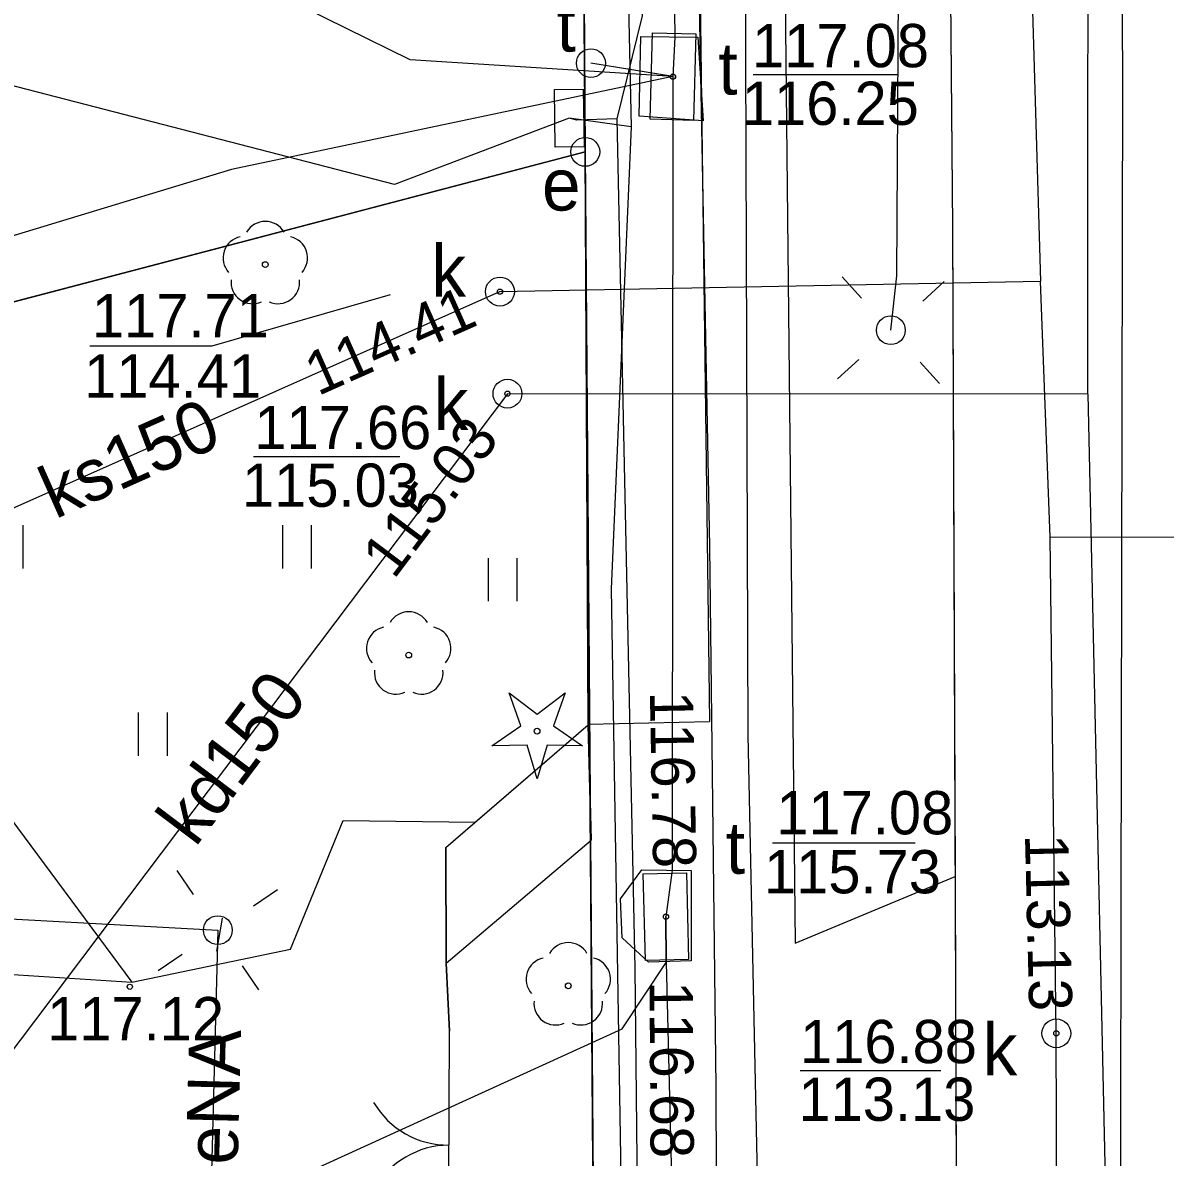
# Model space of a CAD drawing. Extents: x 6434771 to 6436222, y 5663454 to 5664782.
# Drawn here: x 6435121.17 to 6435140.97, y 5664317.05 to 5664336.72 of the extents above; entities that cross this region are included whole.
import ezdxf

# ---------------------------------------------------------------- set-up
doc = ezdxf.new("R2010")
doc.units = 0
for name, color, linetype in [('Warstwa 1', 7, 'Continuous'), ('Warstwa 10', 7, 'Continuous'), ('Warstwa 11', 7, 'Continuous'), ('Warstwa 12', 7, 'Continuous'), ('Warstwa 13', 7, 'Continuous'), ('Warstwa 14', 7, 'Continuous'), ('Warstwa 15', 7, 'Continuous'), ('Warstwa 2', 7, 'Continuous'), ('Warstwa 21', 7, 'Continuous'), ('Warstwa 25', 7, 'Continuous'), ('Warstwa 3', 7, 'Continuous'), ('Warstwa 37', 7, 'Continuous'), ('Warstwa 4', 7, 'Continuous'), ('Warstwa 5', 7, 'Continuous'), ('Warstwa 6', 7, 'Continuous'), ('Warstwa 7', 7, 'Continuous'), ('Warstwa 8', 7, 'Continuous'), ('Warstwa 9', 7, 'Continuous')]:
    doc.layers.add(name, color=color, linetype=linetype)

msp = doc.modelspace()

# ---------------------------------------------------------------- linework, layer by layer
at = {"layer": 'Warstwa 1'}
for p, q in [((6435130.823, 5664346.455), (6435130.919, 5664334.482)), ((6435130.823, 5664346.455), (6435130.919, 5664334.482)), ((6435065.265, 5664317.253), (6435130.919, 5664334.482)), ((6435065.265, 5664317.253), (6435130.919, 5664334.482)), ((6435130.919, 5664334.482), (6435131.289, 5664285.721)), ((6435130.919, 5664334.482), (6435131.289, 5664285.721))]:
    msp.add_line(p, q, dxfattribs=at)
at = {"layer": 'Warstwa 10'}
msp.add_line((6435124.627, 5664321.2), (6435124.529, 5664320.628), dxfattribs=at)
msp.add_lwpolyline([(6435129.299, 5664324.184), (6435129.801, 5664324.531), (6435129.599, 5664325.107), (6435130.084, 5664324.737), (6435130.569, 5664325.107), (6435130.367, 5664324.531), (6435130.869, 5664324.184), (6435130.259, 5664324.198), (6435130.084, 5664323.614), (6435129.909, 5664324.198)], close=True, dxfattribs=at)
for centre, radius in [((6435130.919, 5664334.482), 0.25), ((6435130.084, 5664324.439), 0.05)]:
    msp.add_circle(centre, radius, dxfattribs=at)
at = {"layer": 'Warstwa 11'}
for centre in [(6435125.373, 5664332.528), (6435127.859, 5664325.759), (6435130.624, 5664320.024)]:
    msp.add_circle(centre, 0.05, dxfattribs=at)
for centre, start, end in [((6435125.373, 5664332.903), 30.1471, 149.8529), ((6435125.016, 5664332.644), 102.1471, 221.8529), ((6435125.73, 5664332.644), 318.1471, 77.8529), ((6435125.153, 5664332.225), 174.1471, 293.8529), ((6435125.593, 5664332.225), 246.1471, 5.8529), ((6435127.859, 5664326.134), 30.1471, 149.8529), ((6435127.502, 5664325.875), 102.1471, 221.8529), ((6435128.216, 5664325.875), 318.1471, 77.8529), ((6435127.639, 5664325.456), 174.1471, 293.8529), ((6435128.079, 5664325.456), 246.1471, 5.8529), ((6435130.624, 5664320.399), 30.1471, 149.8529), ((6435130.267, 5664320.14), 102.1471, 221.8529), ((6435130.981, 5664320.14), 318.1471, 77.8529), ((6435130.404, 5664319.721), 174.1471, 293.8529), ((6435130.844, 5664319.721), 246.1471, 5.8529)]:
    msp.add_arc(centre, 0.375, start, end, dxfattribs=at)
at = {"layer": 'Warstwa 12'}
for points in [[(6435133.643, 5664445.847), (6435133.404, 5664435.078), (6435132.667, 5664431.208), (6435132.678, 5664412.355), (6435132.681, 5664405.416), (6435132.579, 5664400.618), (6435132.586, 5664390.716), (6435132.563, 5664383.288), (6435132.576, 5664378.896), (6435132.734, 5664353.122), (6435132.866, 5664338.534), (6435133.074, 5664327.635), (6435133.182, 5664318.267), (6435133.214, 5664309.159), (6435133.188, 5664288.088), (6435133.178, 5664279.887), (6435133.13, 5664242.833), (6435133.381, 5664229.698), (6435133.559, 5664195.823)], [(6435136.216, 5664331.391), (6435136.317, 5664332.331), (6435136.458, 5664355.96), (6435136.462, 5664366.022), (6435136.831, 5664380.965), (6435136.554, 5664385.604), (6435136.444, 5664397.652), (6435136.446, 5664407.244), (6435136.469, 5664424.682), (6435136.338, 5664436.96), (6435136.945, 5664445.807)], [(6435132.177, 5664444.434), (6435132.004, 5664435.916), (6435131.637, 5664393.098), (6435131.7, 5664389.177), (6435131.677, 5664360.786), (6435131.907, 5664336.841), (6435131.466, 5664335.056)], [(6435131.709, 5664390.797), (6435131.724, 5664389.577), (6435131.418, 5664364.091), (6435131.466, 5664346.236), (6435131.715, 5664334.915)], [(6435132.438, 5664335.787), (6435124.784, 5664334.176), (6435113.592, 5664330.781), (6435106.818, 5664332.903), (6435106.878, 5664333.164), (6435106.411, 5664333.228), (6435104.663, 5664333.369), (6435104.181, 5664333.329), (6435103.682, 5664333.311), (6435100.055, 5664335.235), (6435095.585, 5664337.699), (6435082.355, 5664338.629), (6435069.833, 5664340.19), (6435067.774, 5664341.135), (6435066.752, 5664344.338), (6435065.661, 5664347.511), (6435065.691, 5664351.691), (6435067.119, 5664364.765), (6435067.487, 5664373.642), (6435068.554, 5664376.699), (6435070.485, 5664385.857), (6435078.011, 5664384.869)], [(6435132.281, 5664351.321), (6435132.473, 5664336.474), (6435132.438, 5664335.787), (6435132.428, 5664322.03), (6435132.318, 5664321.223), (6435132.322, 5664320.432), (6435132.697, 5664305.248), (6435132.752, 5664292.179), (6435132.805, 5664283.011), (6435132.912, 5664268.79), (6435132.902, 5664258.392), (6435132.922, 5664247.822), (6435133.015, 5664237.732), (6435132.845, 5664231.525), (6435132.844, 5664230.775), (6435132.854, 5664229.966), (6435133.023, 5664225.871)], [(6435132.438, 5664335.787), (6435127.884, 5664336.077), (6435125.678, 5664337.17), (6435122.83, 5664338.787), (6435120.601, 5664338.286), (6435117.354, 5664337.534), (6435115.76, 5664336.449), (6435113.885, 5664335.351), (6435107.588, 5664334.242), (6435098.172, 5664332.657), (6435092.46, 5664331.737), (6435091.965, 5664331.644), (6435091.023, 5664331.654), (6435087.503, 5664332.044), (6435081.251, 5664332.746), (6435080.208, 5664333.399), (6435077.9, 5664334.597), (6435076.035, 5664335.742), (6435075.102, 5664336.231), (6435073.228, 5664344.493), (6435073.117, 5664344.857)], [(6435134.083, 5664219.078), (6435134.208, 5664228.648), (6435134.268, 5664250.12), (6435134.267, 5664257.501), (6435134.191, 5664263.787), (6435134.082, 5664284.327), (6435134.081, 5664284.427), (6435133.974, 5664313.442), (6435133.743, 5664324.372), (6435133.674, 5664344.565)], [(6435130.641, 5664335.069), (6435127.612, 5664333.917), (6435113.35, 5664337.609), (6435107.887, 5664339.091), (6435103.433, 5664340.253), (6435100.344, 5664341.127), (6435094.488, 5664342.615), (6435094.308, 5664342.799)], [(6435132.438, 5664335.787), (6435131.017, 5664336.021)], [(6435131.466, 5664335.056), (6435130.775, 5664335.034), (6435130.641, 5664335.069)], [(6435131.715, 5664334.915), (6435130.641, 5664335.069)], [(6435131.715, 5664334.915), (6435131.366, 5664326.906), (6435131.578, 5664314.26), (6435131.819, 5664301.608), (6435131.947, 5664292.687), (6435132.324, 5664273.807)], [(6435131.466, 5664335.056), (6435131.777, 5664320.33), (6435131.87, 5664311.478), (6435131.804, 5664303.567)], [(6435067.74, 5664302.21), (6435067.95, 5664306.86), (6435069.45, 5664309.56), (6435072.34, 5664311.16), (6435075.8, 5664311.85), (6435075.33, 5664316.64), (6435083.71, 5664318.02), (6435099.11, 5664320.88), (6435106.62, 5664321.29), (6435110.776, 5664321.316), (6435117.77, 5664321.36), (6435124.55, 5664320.99), (6435124.41, 5664315.7), (6435123.48, 5664313.24), (6435127.46, 5664309.92), (6435128.59, 5664309.2)], [(6435111.69, 5664310.22), (6435131.56, 5664319.28), (6435132.32, 5664320.43), (6435132.318, 5664321.223)]]:
    msp.add_lwpolyline(points, dxfattribs=at)
at = {"layer": 'Warstwa 14'}
for p, q in [((6435133.831, 5664335.825), (6435136.333, 5664335.825)), ((6435125.169, 5664329.204), (6435127.703, 5664329.204)), ((6435134.162, 5664322.503), (6435136.64, 5664322.503)), ((6435134.645, 5664318.559), (6435137.085, 5664318.559))]:
    msp.add_line(p, q, dxfattribs=at)
msp.add_lwpolyline([(6435122.332, 5664331.12), (6435124.451, 5664331.12), (6435127.544, 5664332.007)], dxfattribs=at)
for centre in [(6435132.438, 5664335.787), (6435132.439, 5664335.787), (6435129.44, 5664332.06), (6435129.44, 5664332.06), (6435129.57, 5664330.29), (6435129.57, 5664330.29), (6435132.318, 5664321.223), (6435132.318, 5664321.223), (6435132.318, 5664321.223), (6435139.084, 5664319.201), (6435139.084, 5664319.201)]:
    msp.add_circle(centre, 0.045, dxfattribs=at)
at = {"layer": 'Warstwa 15'}
for points in [[(6435131.883, 5664336.481), (6435132.873, 5664336.469), (6435132.965, 5664335.018), (6435131.856, 5664335.101)], [(6435131.9, 5664322.037), (6435132.756, 5664322.026), (6435132.755, 5664320.46), (6435132.013, 5664320.436), (6435131.556, 5664320.854), (6435131.532, 5664321.53)]]:
    msp.add_lwpolyline(points, close=True, dxfattribs=at)
msp.add_circle((6435131.017, 5664336.021), 0.25, dxfattribs=at)
at = {"layer": 'Warstwa 2'}
for points in [[(6435130.919, 5664334.482), (6435130.823, 5664346.455)], [(6435059.094, 5664315.587), (6435065.265, 5664317.253), (6435130.919, 5664334.482)], [(6435128.564, 5664319.239), (6435128.508, 5664320.419), (6435131.024, 5664322.549), (6435130.97, 5664324.548), (6435130.919, 5664334.482)], [(6435128.508, 5664320.419), (6435128.5, 5664322.42), (6435130.97, 5664324.548)]]:
    msp.add_lwpolyline(points, dxfattribs=at)
for centre in [(6435136.216, 5664331.391), (6435124.55, 5664320.99)]:
    msp.add_circle(centre, 0.25, dxfattribs=at)
at = {"layer": 'Warstwa 21'}
msp.add_lwpolyline([(6435130.885, 5664335.572), (6435130.897, 5664334.572), (6435130.397, 5664334.566), (6435130.385, 5664335.566), (6435130.885, 5664335.572)], dxfattribs=at)
at = {"layer": 'Warstwa 25'}
msp.add_circle((6435123.024, 5664320.008), 0.045, dxfattribs=at)
at = {"layer": 'Warstwa 3'}
msp.add_lwpolyline([(6435128.546, 5664315.288), (6435128.564, 5664319.239)], dxfattribs=at)
for centre, start, end in [((6435128.544, 5664318.763), 210.4357, 270.4357), ((6435128.566, 5664315.763), 90.4357, 150.4357)]:
    msp.add_arc(centre, 1.5, start, end, dxfattribs=at)
at = {"layer": 'Warstwa 37'}
msp.add_lwpolyline([(6435140.585, 5664228.005), (6435140.56, 5664238.932), (6435140.502, 5664250.085), (6435140.402, 5664263.105), (6435140.324, 5664278.013), (6435140.211, 5664291.912), (6435140.186, 5664305.695), (6435140.207, 5664321.412), (6435140.235, 5664335.758), (6435140.046, 5664367.574), (6435140.02, 5664381.267), (6435139.898, 5664407.484), (6435139.901, 5664432.822), (6435140.132, 5664439.835), (6435140.262, 5664443.161), (6435140.475, 5664445.764)], dxfattribs=at)
at = {"layer": 'Warstwa 4'}
for points in [[(6435132.083, 5664336.546), (6435132.833, 5664336.527), (6435132.795, 5664335.028), (6435132.045, 5664335.047)], [(6435132.711, 5664320.482), (6435131.961, 5664320.464), (6435131.925, 5664321.964), (6435132.675, 5664321.982)]]:
    msp.add_lwpolyline(points, close=True, dxfattribs=at)
for points in [[(6435135.71, 5664331.945), (6435135.373, 5664332.314)], [(6435136.77, 5664331.897), (6435137.139, 5664332.234)], [(6435135.662, 5664330.885), (6435135.293, 5664330.548)], [(6435136.722, 5664330.837), (6435137.059, 5664330.468)], [(6435124.127, 5664321.609), (6435123.845, 5664322.022)], [(6435125.169, 5664321.413), (6435125.582, 5664321.695)], [(6435123.931, 5664320.567), (6435123.518, 5664320.285)], [(6435124.973, 5664320.371), (6435125.255, 5664319.958)]]:
    msp.add_lwpolyline(points, dxfattribs=at)
for centre in [(6435129.44, 5664332.06), (6435129.57, 5664330.29), (6435139.084, 5664319.201)]:
    msp.add_circle(centre, 0.25, dxfattribs=at)
at = {"layer": 'Warstwa 5'}
for p, q in [((6435130.823, 5664346.455), (6435130.919, 5664334.482)), ((6435065.265, 5664317.253), (6435130.919, 5664334.482)), ((6435065.265, 5664317.253), (6435130.919, 5664334.482)), ((6435130.919, 5664334.482), (6435130.97, 5664324.56)), ((6435121.175, 5664327.262), (6435121.175, 5664328.012)), ((6435125.675, 5664327.262), (6435125.675, 5664328.012)), ((6435126.175, 5664327.262), (6435126.175, 5664328.012)), ((6435129.24, 5664326.691), (6435129.24, 5664327.441)), ((6435129.74, 5664326.691), (6435129.74, 5664327.441)), ((6435123.175, 5664324.012), (6435123.175, 5664324.762)), ((6435123.675, 5664324.012), (6435123.675, 5664324.762)), ((6435129.011, 5664322.86), (6435130.97, 5664324.548)), ((6435130.97, 5664324.56), (6435130.97, 5664324.548)), ((6435120.55, 5664323.47), (6435123.06, 5664320.09)), ((6435125.81, 5664320.66), (6435126.72, 5664322.89)), ((6435126.72, 5664322.89), (6435129.011, 5664322.86)), ((6435123.06, 5664320.09), (6435125.81, 5664320.66))]:
    msp.add_line(p, q, dxfattribs=at)
at = {"layer": 'Warstwa 6'}
for points in [[(6435137.558, 5664445.799), (6435137.303, 5664438.148), (6435137.199, 5664426.762), (6435137.103, 5664415.978), (6435137.036, 5664407.673), (6435137.105, 5664395.815), (6435137.091, 5664386.259), (6435137.195, 5664369.088), (6435137.211, 5664354.664), (6435137.167, 5664346.424), (6435137.285, 5664333.18), (6435137.336, 5664319.895), (6435137.401, 5664303.167), (6435137.41, 5664295.553), (6435137.544, 5664272.618), (6435137.601, 5664265.317), (6435137.718, 5664252.878), (6435137.795, 5664243.587), (6435137.79, 5664232.957), (6435137.89, 5664225.433)], [(6435130.92, 5664443.87), (6435130.554, 5664390.341), (6435130.497, 5664389.802), (6435130.72, 5664375.978), (6435130.719, 5664363.497), (6435130.724, 5664363.067), (6435130.729, 5664358.507), (6435130.783, 5664351.416), (6435130.823, 5664346.455), (6435130.919, 5664334.482), (6435131.289, 5664285.721), (6435131.337, 5664281.49), (6435131.298, 5664276.59), (6435131.401, 5664261.136), (6435131.518, 5664240.222), (6435131.558, 5664235.271), (6435131.675, 5664231.699), (6435131.777, 5664193.003)]]:
    msp.add_lwpolyline(points, dxfattribs=at)
for points in [[(6435130.919, 5664334.482), (6435130.823, 5664346.455), (6435098.425, 5664348.436), (6435097.471, 5664339.076), (6435067.287, 5664342.191), (6435066.962, 5664339.345), (6435065.265, 5664317.253)], [(6435131.289, 5664285.721), (6435130.919, 5664334.482), (6435065.265, 5664317.253), (6435059.094, 5664315.587), (6435053.025, 5664314.031), (6435037.455, 5664310.048), (6435029.81, 5664308.021), (6435043.883, 5664284.998), (6435051.747, 5664285.303)]]:
    msp.add_lwpolyline(points, close=True, dxfattribs=at)
for centre in [(6435132.439, 5664335.787), (6435129.44, 5664332.06), (6435129.57, 5664330.29), (6435132.318, 5664321.223), (6435139.084, 5664319.201)]:
    msp.add_circle(centre, 0.045, dxfattribs=at)
at = {"layer": 'Warstwa 7'}
for points in [[(6435138.546, 5664343.582), (6435138.568, 5664340.441), (6435138.81, 5664332.24)], [(6435139.63, 5664330.28), (6435139.638, 5664342.088)], [(6435099.84, 5664318.89), (6435129.44, 5664332.06), (6435138.81, 5664332.24)], [(6435145.141, 5664195.681), (6435142.645, 5664198.835), (6435139.611, 5664201.539), (6435139.497, 5664221.843), (6435139.346, 5664251.559), (6435139.29, 5664260.161), (6435139.287, 5664261.561), (6435139.252, 5664272.713), (6435139.213, 5664280.176), (6435139.141, 5664287.08), (6435139.161, 5664297.457), (6435139.084, 5664319.201), (6435138.978, 5664327.804), (6435138.81, 5664332.24)], [(6435139.63, 5664330.28), (6435129.57, 5664330.29), (6435115.93, 5664312.2), (6435111.42, 5664306.19), (6435110.5, 5664299.14)], [(6435139.63, 5664330.28), (6435140.03, 5664312.219), (6435140.051, 5664304.078), (6435140.072, 5664300.027), (6435139.779, 5664288.821), (6435139.835, 5664276.848), (6435140.166, 5664269.751), (6435140.211, 5664253.668), (6435140.167, 5664229.316), (6435140.15, 5664198.85), (6435140.205, 5664195.742)], [(6435154.409, 5664327.777), (6435138.978, 5664327.804)]]:
    msp.add_lwpolyline(points, dxfattribs=at)
at = {"layer": 'Warstwa 8'}
for p, q in [((6435137.167, 5664346.424), (6435137.285, 5664333.18)), ((6435137.285, 5664333.18), (6435137.328, 5664321.919)), ((6435125.81, 5664320.66), (6435126.72, 5664322.89)), ((6435126.72, 5664322.89), (6435129.011, 5664322.86)), ((6435128.5, 5664322.42), (6435129.011, 5664322.86)), ((6435128.5, 5664322.42), (6435128.508, 5664320.419)), ((6435137.328, 5664321.919), (6435137.336, 5664319.895)), ((6435123.06, 5664320.09), (6435125.81, 5664320.66)), ((6435118.02, 5664320.41), (6435123.06, 5664320.09)), ((6435128.508, 5664320.419), (6435128.564, 5664319.239)), ((6435137.336, 5664319.895), (6435137.366, 5664312.192)), ((6435128.546, 5664315.288), (6435128.564, 5664319.239))]:
    msp.add_line(p, q, dxfattribs=at)
at = {"layer": 'Warstwa 9'}
for p, q in [((6435132.78, 5664347.38), (6435133.07, 5664324.61)), ((6435134.28, 5664347.384), (6435134.557, 5664320.767)), ((6435130.97, 5664324.56), (6435133.07, 5664324.61)), ((6435130.97, 5664324.56), (6435130.97, 5664324.548)), ((6435130.97, 5664324.548), (6435131.024, 5664322.549)), ((6435120.55, 5664323.47), (6435123.06, 5664320.09)), ((6435128.508, 5664320.419), (6435131.024, 5664322.549)), ((6435134.557, 5664320.767), (6435137.328, 5664321.919)), ((6435137.328, 5664321.919), (6435137.336, 5664319.895)), ((6435118.02, 5664320.41), (6435123.06, 5664320.09)), ((6435128.508, 5664320.419), (6435128.564, 5664319.239)), ((6435137.336, 5664319.895), (6435137.366, 5664312.192)), ((6435128.546, 5664315.288), (6435128.564, 5664319.239))]:
    msp.add_line(p, q, dxfattribs=at)

# ---------------------------------------------------------------- texts
at = {"layer": 'Warstwa 13'}
msp.add_text('eNA', height=0.9, rotation=88.4819, dxfattribs=at).set_placement((6435124.892, 5664316.917))
at = {"layer": 'Warstwa 14'}
for s, p in [('116.25', (6435133.633, 5664334.95)), ('114.41', (6435122.232, 5664330.223)), ('115.03', (6435124.968, 5664328.329)), ('115.73', (6435134.016, 5664321.628)), ('113.13', (6435134.614, 5664317.684))]:
    msp.add_text(s, height=0.75, dxfattribs=at).set_placement(p)
for s, rotation, p in [('114.41', 23.984, (6435126.284, 5664330.245)), ('115.03', 52.9814, (6435127.601, 5664327.056)), ('116.78', 271.1007, (6435132.038, 5664325.127)), ('113.13', 271.3986, (6435138.54, 5664322.646)), ('116.68', 270.3501, (6435132.033, 5664320.102))]:
    msp.add_text(s, height=0.75, rotation=rotation, dxfattribs=at).set_placement(p)
at = {"layer": 'Warstwa 15'}
msp.add_text('t', height=0.9, dxfattribs=at).set_placement((6435130.422, 5664336.221))
at = {"layer": 'Warstwa 21'}
msp.add_text('e', height=0.9, dxfattribs=at).set_placement((6435130.169, 5664333.466))
at = {"layer": 'Warstwa 25'}
msp.add_text('117.12', height=0.75, dxfattribs=at).set_placement((6435121.591, 5664319.081))
at = {"layer": 'Warstwa 5'}
for s, p in [('t', (6435133.226, 5664335.476)), ('k', (6435128.249, 5664331.973)), ('k', (6435128.29, 5664329.663)), ('t', (6435133.354, 5664321.968)), ('k', (6435137.805, 5664318.473))]:
    msp.add_text(s, height=0.9, dxfattribs=at).set_placement(p)
at = {"layer": 'Warstwa 6'}
for s, p in [('117.08', (6435133.81, 5664335.95)), ('117.71', (6435122.367, 5664331.268)), ('117.66', (6435125.182, 5664329.329)), ('117.08', (6435134.23, 5664322.651)), ('116.88', (6435134.641, 5664318.684))]:
    msp.add_text(s, height=0.75, dxfattribs=at).set_placement(p)
at = {"layer": 'Warstwa 7'}
for s, rotation, p in [('ks150', 23.984, (6435121.728, 5664328.109)), ('kd150', 52.9814, (6435124.159, 5664322.412))]:
    msp.add_text(s, height=0.9, rotation=rotation, dxfattribs=at).set_placement(p)

doc.saveas('drawing.dxf')
